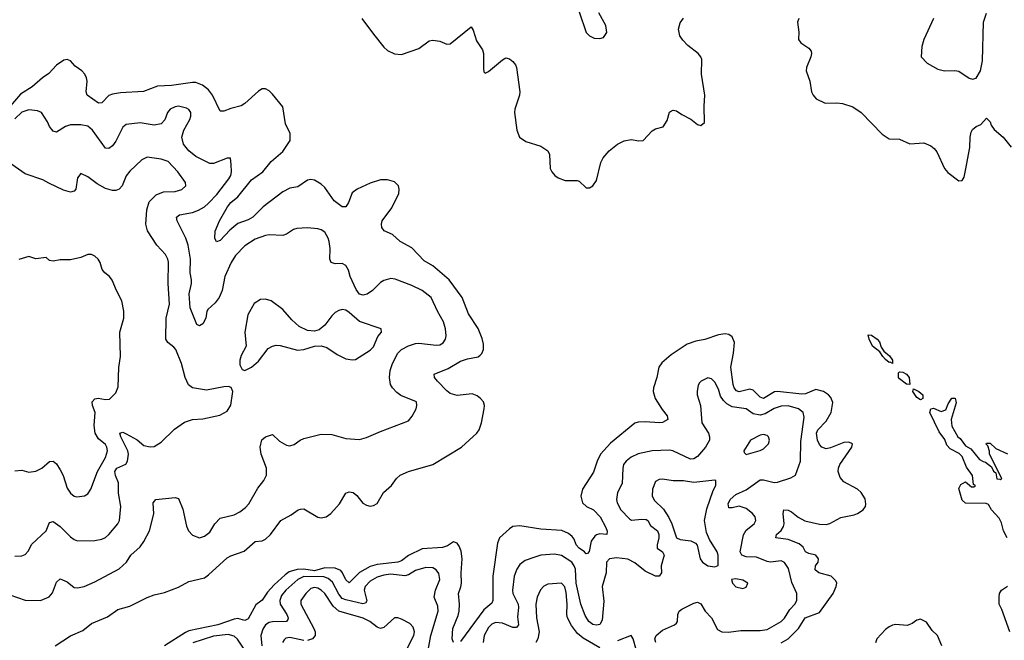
# Model space of a CAD drawing. Header units: inches. Extents: x 1384664 to 1536621, y 460766 to 646467.
# Tile 477 of 488: x 1451398 to 1457052, y 632082 to 635643. Entities that reach past the tile are written whole.
import ezdxf

# ---------------------------------------------------------------- set-up
doc = ezdxf.new("R2010")
doc.units = ezdxf.units.IN
doc.header["$MEASUREMENT"] = 0
doc.layers.add('B4653', color=7, linetype='Continuous')

msp = doc.modelspace()

# ---------------------------------------------------------------- linework, layer by layer
at = {"layer": 'B4653', "color": 5}
for points, elevation in [([(1454611.1, 635688.9), (1454651.3, 635570), (1454670, 635551.3), (1454696.9, 635536.9), (1454730, 635536), (1454750, 635541), (1454769.2, 635570.8), (1454764.5, 635610), (1454723.7, 635683.7)], 740), ([(1453362.3, 635650), (1453430, 635560.3), (1453490, 635485.3), (1453510, 635467.2), (1453550, 635447.4), (1453590, 635444.2), (1453690, 635478.4), (1453750, 635521.3), (1453770, 635526.7), (1453810, 635519.5), (1453850, 635503.8), (1453870, 635505.5), (1453990, 635602.8), (1454002.4, 635582.4), (1454022, 635522), (1454054.9, 635470), (1454062, 635450), (1454060.7, 635360.7), (1454063.9, 635343.9), (1454070, 635337.3), (1454090, 635345.5), (1454170, 635414), (1454190, 635424), (1454210, 635419.1), (1454230, 635404), (1454244.9, 635384.9), (1454250.3, 635370), (1454269.2, 635230), (1454267.2, 635210), (1454240.8, 635130), (1454239, 635110), (1454252.2, 635010), (1454268.8, 634968.8), (1454305.3, 634945.3), (1454390, 634918), (1454430, 634890.8), (1454440.5, 634870), (1454443.8, 634790), (1454453.4, 634770), (1454470.8, 634750), (1454490, 634736.3), (1454530, 634720.5), (1454599.8, 634719.8), (1454610, 634716), (1454650, 634678.8), (1454670, 634678.8), (1454690, 634690.8), (1454710, 634721), (1454735.3, 634824.7), (1454749.5, 634850), (1454783.7, 634890), (1454831, 634929), (1454870, 634948.5), (1454910, 634955.8), (1454952.7, 634947.3), (1454978, 634950), (1455030, 635006), (1455050, 635018), (1455092.3, 635027.7), (1455115.9, 635064.1), (1455130, 635112), (1455140.2, 635119.8), (1455150, 635124.7), (1455170, 635121), (1455199.9, 635099.9), (1455252.5, 635072.5), (1455290, 635042.8), (1455310, 635036), (1455330, 635054), (1455328, 635148), (1455332.6, 635210), (1455313.5, 635330), (1455314.6, 635414.6), (1455309.8, 635430), (1455294.2, 635450), (1455235.5, 635495.5), (1455205.4, 635525.4), (1455189.3, 635550), (1455181.4, 635590), (1455190, 635624.6), (1455210, 635652)], 720), ([(1455872.6, 635650), (1455865.2, 635630), (1455872.3, 635572.3), (1455870.4, 635530), (1455883, 635510), (1455930, 635480.4), (1455942.9, 635462.9), (1455945.7, 635450), (1455941.7, 635430), (1455915.3, 635370), (1455914.4, 635350), (1455934.9, 635290), (1455945.5, 635230), (1455954, 635210), (1455970.8, 635190), (1456024.2, 635164.2), (1456090, 635166.7), (1456123.4, 635163.4), (1456183.1, 635143.1), (1456230.8, 635110), (1456350, 634987.3), (1456390, 634958.8), (1456450, 634957.3), (1456510, 634930.8), (1456590, 634937.1), (1456630, 634920.4), (1456650, 634904.9), (1456665.1, 634885.1), (1456709, 634790), (1456727.1, 634767.1), (1456790, 634719.1), (1456810, 634720.7), (1456821, 634739), (1456830, 634778), (1456854, 634910), (1456855.6, 634970), (1456862.3, 634997.7), (1456870, 635014), (1456890, 635030.5), (1456917.2, 635042.8), (1456950, 635078), (1456970, 635058), (1456977.2, 635037.2), (1456994.2, 635014.2), (1457046, 634970), (1457091.5, 634911.5)], 720), ([(1456644.9, 635650), (1456590.4, 635530), (1456579.1, 635490), (1456574.8, 635430), (1456610, 635394), (1456670, 635359.1), (1456709.3, 635350.7), (1456767.2, 635352.8), (1456790, 635348.2), (1456850, 635308.7), (1456870, 635302), (1456890, 635307.4), (1456914.9, 635350), (1456926.4, 635406.4), (1456933.4, 635630), (1456950, 635681.3)], 740), ([(1451602, 632050), (1451690, 632107.3), (1451761.5, 632138.5), (1451810, 632177.6), (1451902.9, 632217.1), (1451961.1, 632258.9), (1452030, 632277.4), (1452130, 632327), (1452170, 632342.4), (1452230, 632357.1), (1452310, 632387.2), (1452370, 632419.1), (1452458.9, 632441.1), (1452482.5, 632457.5), (1452590, 632555.8), (1452610, 632566.8), (1452687.4, 632592.6), (1452750, 632648.9), (1452790, 632653.4), (1452810, 632662.9), (1452838.2, 632690), (1452897.6, 632770), (1452957.5, 632802.5), (1452997, 632830), (1453010, 632835.2), (1453030, 632835.5), (1453110, 632788.4), (1453130, 632784.6), (1453158, 632790), (1453184.7, 632810), (1453234.5, 632865.5), (1453270, 632926), (1453290, 632934), (1453313.4, 632930), (1453333.5, 632913.5), (1453369.4, 632869.4), (1453390, 632856.9), (1453410, 632851.7), (1453430, 632854.9), (1453450, 632866.4), (1453488, 632930), (1453533.6, 632970), (1453561.6, 633010), (1453583.7, 633030), (1453630, 633051.6), (1453770, 633090.3), (1453934.5, 633190), (1454022.7, 633270), (1454037, 633290), (1454049.7, 633330.3), (1454065.1, 633410), (1454066.3, 633430), (1454060.5, 633450), (1454044.7, 633470), (1454024.9, 633484.9), (1453997.2, 633497.2), (1453910, 633486.3), (1453870, 633498.4), (1453850, 633513.3), (1453796.4, 633570), (1453780.7, 633590), (1453777.2, 633610), (1453858.8, 633641.2), (1453930, 633683), (1453970, 633698), (1454030, 633709.3), (1454042.5, 633717.5), (1454052.6, 633727.4), (1454061.7, 633750), (1454061.6, 633781.6), (1454054.3, 633814.3), (1454030, 633871.6), (1453975, 633955), (1453938.7, 634050), (1453864.6, 634150), (1453770.5, 634230), (1453720.4, 634260.4), (1453650, 634333.3), (1453582.4, 634370), (1453539.6, 634410), (1453491.8, 634431.8), (1453477.4, 634450), (1453474.8, 634470), (1453479.2, 634490), (1453535.7, 634564.3), (1453574.8, 634645.2), (1453577.6, 634670), (1453574.1, 634690), (1453550, 634712.9), (1453510, 634724.7), (1453470, 634724.6), (1453410, 634704.7), (1453336.6, 634670), (1453306.3, 634650), (1453286, 634594), (1453270.1, 634569.9), (1453250.2, 634569.8), (1453203.8, 634603.8), (1453150, 634679.9), (1453130, 634699.5), (1453090, 634722.7), (1453070, 634726.8), (1453050, 634722.2), (1452995.3, 634684.7), (1452950, 634675.7), (1452910, 634655), (1452795.4, 634570), (1452737.4, 634510), (1452710, 634494.8), (1452650, 634474), (1452604.2, 634435.8), (1452550, 634376.2), (1452528.3, 634368.3), (1452518.4, 634390), (1452520.5, 634430), (1452546, 634490), (1452591.1, 634570), (1452610, 634594.6), (1452650, 634626.3), (1452730, 634724.1), (1452793.8, 634770), (1452841.4, 634830), (1452910, 634887.9), (1452950.8, 634950), (1452951.9, 634990), (1452925.2, 635045.2), (1452910, 635143), (1452850, 635216.7), (1452830, 635235.9), (1452810, 635246.6), (1452790, 635246), (1452770, 635232.8), (1452690, 635161.7), (1452670, 635149.7), (1452610, 635133.7), (1452570, 635117.6), (1452550, 635119.3), (1452504.5, 635210), (1452481.7, 635241.7), (1452447.6, 635267.6), (1452410, 635282.8), (1452390, 635283.8), (1452270, 635265.4), (1452190, 635262), (1452109.4, 635230.6), (1451976, 635224), (1451930, 635216.9), (1451910, 635208.2), (1451870, 635166.6), (1451850, 635164.7), (1451785.1, 635210), (1451779.2, 635230), (1451784.8, 635290), (1451782.2, 635310), (1451773, 635330), (1451754.9, 635350), (1451717.5, 635377.5), (1451690, 635408.3), (1451670, 635414.8), (1451650.9, 635410.9), (1451610, 635382.5), (1451565.7, 635334.3), (1451529.3, 635310), (1451470, 635257.8), (1451403.4, 635216.6), (1451310, 635108)], 720), ([(1451297.5, 632357.5), (1451430, 632312.2), (1451518, 632310), (1451568.2, 632331.8), (1451586.1, 632353.9), (1451610, 632415.5), (1451630, 632434.4), (1451670, 632417.3), (1451710, 632384.9), (1451730, 632382.6), (1451768.5, 632391.5), (1451830, 632418), (1451970, 632491.7), (1452010.6, 632529.4), (1452036, 632570), (1452090, 632619.1), (1452111.4, 632648.6), (1452143.4, 632710), (1452167.6, 632807.6), (1452164.2, 632870), (1452179, 632890), (1452290, 632900.5), (1452310, 632896), (1452334.2, 632834.2), (1452356.3, 632736.3), (1452367, 632710), (1452390, 632685.3), (1452430, 632670.4), (1452460.1, 632679.9), (1452490, 632702), (1452518, 632750), (1452550, 632783.7), (1452630, 632801.8), (1452661.3, 632818.7), (1452695.2, 632844.8), (1452714, 632866), (1452765, 632955), (1452800.5, 632999.5), (1452814.6, 633030), (1452815.4, 633070), (1452785.5, 633150), (1452778, 633190), (1452787.9, 633232.1), (1452810, 633250.5), (1452850, 633262.8), (1452890, 633224.4), (1452930, 633201.6), (1452950, 633197.3), (1452974.8, 633205.2), (1453009, 633230), (1453030, 633239.1), (1453130, 633264.9), (1453190, 633263.1), (1453270, 633239.3), (1453350, 633234.4), (1453390, 633244.9), (1453470, 633281.1), (1453630, 633342), (1453652.5, 633367.5), (1453674, 633410), (1453679.5, 633430), (1453676, 633450), (1453587, 633487), (1453563.3, 633503.3), (1453538.4, 633530), (1453528.2, 633550), (1453522, 633590), (1453525.7, 633630), (1453539.6, 633670), (1453570, 633730.2), (1453590, 633751.5), (1453630, 633772.7), (1453670, 633786), (1453690, 633787.5), (1453790, 633775.6), (1453810, 633778.2), (1453830, 633789.1), (1453843.5, 633810), (1453847.9, 633830), (1453844, 633870), (1453831.7, 633910), (1453796.8, 633970), (1453760.5, 634050), (1453710, 634088.8), (1453650, 634118.2), (1453554.8, 634154.8), (1453530, 634158.9), (1453490, 634147.4), (1453470, 634135.9), (1453424, 634090), (1453392.5, 634067.5), (1453370, 634063.2), (1453350, 634068.2), (1453330, 634094.3), (1453296.3, 634170), (1453285.9, 634205.9), (1453270, 634233.3), (1453250, 634244), (1453210, 634243), (1453187, 634250), (1453179.7, 634270), (1453181, 634330), (1453175.6, 634370), (1453169.7, 634390), (1453150, 634423.7), (1453130, 634437), (1453110, 634442.9), (1453050, 634449.6), (1452990, 634445.6), (1452970, 634439.6), (1452930, 634411.8), (1452910, 634405.6), (1452830, 634408.7), (1452810, 634405.3), (1452750, 634384.1), (1452690, 634346.3), (1452637.6, 634290), (1452612.7, 634250), (1452576.9, 634170), (1452560.1, 634090), (1452543.8, 634050), (1452520.6, 634019.4), (1452479, 633981), (1452472.8, 633970), (1452466.2, 633930), (1452450, 633898), (1452430, 633885.8), (1452414.9, 633894.9), (1452377.8, 633990), (1452371.7, 634070), (1452384.1, 634130), (1452383.7, 634150), (1452377.3, 634190), (1452378, 634270), (1452365.4, 634350), (1452352.7, 634390), (1452302.4, 634490), (1452298.9, 634510), (1452315.9, 634524.1), (1452390, 634537.5), (1452425.7, 634550), (1452459.8, 634570), (1452482.3, 634590), (1452530, 634640.2), (1452599.8, 634730), (1452610.8, 634750), (1452614.2, 634770), (1452611.6, 634811.6), (1452608.4, 634848.4), (1452589, 634849), (1452510, 634818.5), (1452490, 634818.7), (1452410, 634858.3), (1452369, 634890), (1452339.4, 634930), (1452329, 634970), (1452339.8, 635010), (1452374.2, 635070), (1452381.4, 635090), (1452381.7, 635110), (1452368.9, 635128.9), (1452356, 635136), (1452310, 635147), (1452290, 635144.1), (1452261.7, 635130), (1452247.1, 635110), (1452230.9, 635069.1), (1452210, 635046.2), (1452170, 635038.2), (1452090, 635051.7), (1452010, 635042.8), (1451990, 635026.9), (1451950, 634945.4), (1451930, 634920.5), (1451910, 634905.1), (1451890, 634907), (1451816.8, 635010), (1451790, 635032.2), (1451750, 635041), (1451690, 635040.2), (1451660.3, 635030), (1451610, 634998.3), (1451590, 635003.5), (1451569.8, 635030), (1451557.4, 635057.4), (1451523.6, 635110), (1451500.8, 635120.8), (1451450, 635126.2), (1451410, 635112), (1451370, 635073.7)], 740), ([(1451370, 632564.2), (1451410, 632567), (1451430, 632573.4), (1451446.6, 632593.4), (1451466.9, 632633.1), (1451549.6, 632710), (1451570, 632757.1), (1451590, 632764.2), (1451630, 632735.2), (1451690, 632676.1), (1451710, 632660.3), (1451730, 632652.8), (1451830, 632654.9), (1451870, 632662.8), (1451890, 632672.6), (1451910.4, 632689.6), (1451961, 632750), (1451971.6, 632770), (1451978.5, 632850), (1451965.7, 632925.7), (1451965.6, 632985.6), (1451947.6, 633027.6), (1451944.8, 633050), (1451956.2, 633070), (1452006.7, 633093.3), (1452016.2, 633110), (1452023.2, 633150), (1452019.9, 633170), (1451978, 633250), (1451973.6, 633270), (1451990, 633276.1), (1452010, 633267.7), (1452072.6, 633232.6), (1452110, 633200.7), (1452148, 633192), (1452170, 633194.4), (1452210, 633219.3), (1452286.1, 633293.9), (1452345.3, 633334.7), (1452390, 633349), (1452450, 633352), (1452546.5, 633373.5), (1452590, 633396.3), (1452610, 633431.3), (1452622.7, 633510), (1452612.9, 633532.9), (1452597.5, 633537.5), (1452570, 633536.2), (1452470, 633516.9), (1452391.1, 633531.1), (1452367.6, 633547.6), (1452348.2, 633590), (1452327.3, 633670), (1452294, 633750), (1452283.4, 633763.4), (1452248.4, 633790), (1452236.4, 633810), (1452238.8, 633930), (1452258.9, 634010), (1452250.8, 634130), (1452252.1, 634252.1), (1452248.5, 634270), (1452235.4, 634295.4), (1452185.1, 634350), (1452132.3, 634432.3), (1452121.4, 634470), (1452127.6, 634552.4), (1452142.1, 634597.9), (1452181, 634639), (1452224.6, 634655.4), (1452290, 634657.6), (1452330, 634669.3), (1452351.1, 634690), (1452349.7, 634710), (1452307, 634770), (1452250, 634829.8), (1452210, 634843.1), (1452130, 634853.7), (1452100.2, 634839.8), (1452030, 634774.7), (1452010, 634747.8), (1451986.7, 634690), (1451968.4, 634670), (1451950, 634663.4), (1451930, 634663.2), (1451890, 634674.4), (1451842.1, 634702.1), (1451790, 634742), (1451750, 634761.2), (1451730, 634735.3), (1451719.5, 634670), (1451710, 634659.7), (1451690, 634653.5), (1451650, 634665.3), (1451564.5, 634704.5), (1451530, 634725.1), (1451430, 634758), (1451352.7, 634812.7)], 760), ([(1451370, 633054.4), (1451410, 633058.4), (1451450, 633046.7), (1451490, 633053.4), (1451524.5, 633070), (1451570, 633108.4), (1451590, 633110.4), (1451610, 633095.5), (1451630, 633060.5), (1451647, 633027), (1451670, 632954.9), (1451690, 632926), (1451710, 632908.8), (1451725.5, 632905.5), (1451770, 632911.6), (1451790, 632922.6), (1451807.4, 632950), (1451844, 633050), (1451890, 633130.3), (1451901.6, 633170), (1451898.5, 633190), (1451890, 633205.1), (1451850, 633238.9), (1451831.3, 633270), (1451824.8, 633315.2), (1451831.6, 633390), (1451816.8, 633430), (1451814.8, 633450), (1451830, 633467.9), (1451847.7, 633472.3), (1451890, 633464.2), (1451914.3, 633465.7), (1451950, 633502), (1451963.3, 633536.7), (1451968.1, 633648.1), (1451977.7, 633710), (1451972.3, 633850), (1451995.1, 633930), (1451996.4, 633970), (1451985.1, 634030), (1451953, 634090), (1451928.7, 634148.7), (1451914.5, 634170), (1451887.3, 634190), (1451871.8, 634210), (1451860.7, 634250), (1451849.5, 634270), (1451830, 634287.3), (1451810, 634296.3), (1451790, 634295.1), (1451750, 634278.9), (1451690, 634265.7), (1451630, 634265), (1451590, 634258), (1451570, 634260.9), (1451550, 634279.3), (1451490, 634271.5), (1451450, 634285.1), (1451392.8, 634267.2)], 780), ([(1455770, 632067.4), (1455810, 632090.1), (1455869.9, 632150), (1455908.9, 632210), (1455990, 632241.8), (1456068.7, 632350), (1456087.1, 632390), (1456089.7, 632410), (1456084.1, 632424.1), (1456057.6, 632450), (1455986.9, 632470), (1455966, 632486), (1455968.7, 632510), (1455982.5, 632530), (1455986, 632550), (1455970.6, 632570), (1455930, 632580.1), (1455910, 632589.9), (1455896.7, 632616.7), (1455874.7, 632634.7), (1455810, 632661), (1455740.9, 632670), (1455744.8, 632690), (1455770, 632712.1), (1455784.9, 632735.1), (1455788.8, 632751.2), (1455781.5, 632810), (1455785.2, 632830), (1455810, 632828.9), (1455830, 632818.6), (1455867.9, 632787.9), (1455907.1, 632767.1), (1455991.5, 632748.5), (1456030, 632746.5), (1456050, 632751.5), (1456112.5, 632787.5), (1456190, 632802.4), (1456210, 632810.3), (1456241.6, 632830), (1456254.7, 632850), (1456256.6, 632863.4), (1456253.6, 632893.6), (1456230, 632929.3), (1456209.6, 632949.6), (1456130, 632990.9), (1456110, 633016.3), (1456098.2, 633050), (1456099, 633070), (1456107.1, 633090), (1456177.4, 633190), (1456180.7, 633210), (1456159, 633219), (1456130, 633216.5), (1456054.4, 633185.6), (1456030, 633181.3), (1456004.2, 633190), (1455990, 633206), (1455979.3, 633230), (1455974.1, 633270), (1455981.5, 633290), (1456030, 633339.1), (1456056.9, 633390), (1456067, 633447), (1456055.6, 633475.6), (1456043.1, 633490), (1456013, 633510), (1455970, 633521.6), (1455910, 633496.6), (1455890, 633493.9), (1455750.1, 633509.9), (1455732.1, 633507.9), (1455670, 633470.5), (1455650, 633477.3), (1455610, 633517.9), (1455590, 633522.3), (1455530, 633507.3), (1455513.4, 633513.4), (1455501.2, 633530), (1455495.6, 633550), (1455482.6, 633650), (1455497.9, 633730), (1455502.1, 633790), (1455490, 633823.1), (1455470, 633836.3), (1455450, 633840.2), (1455410, 633834.2), (1455332.7, 633807.3), (1455281.6, 633798.4), (1455230, 633782.2), (1455139.1, 633720.9), (1455085.1, 633674.9), (1455069.1, 633650), (1455057.5, 633590), (1455036.9, 633530), (1455035.2, 633510), (1455047.5, 633470), (1455086.7, 633406.7), (1455115.6, 633370), (1455120.3, 633350), (1455090, 633332.4), (1455072, 633330), (1454990, 633336.3), (1454950, 633333.4), (1454930, 633327.1), (1454790, 633212.4), (1454734, 633150), (1454714.5, 633110), (1454692.8, 633047.2), (1454630.2, 632950), (1454620.2, 632910), (1454630.3, 632870), (1454653.7, 632850), (1454692.4, 632830), (1454732.2, 632790), (1454764.6, 632730), (1454772.4, 632707.6), (1454770.4, 632689.6), (1454730, 632693.5), (1454710, 632687.8), (1454700.2, 632679.8), (1454680.6, 632650), (1454668.8, 632591.2), (1454659, 632581), (1454650, 632578.4), (1454640.5, 632590), (1454609.8, 632610), (1454594.4, 632630), (1454581.8, 632661.8), (1454570, 632678), (1454550, 632694.1), (1454511.7, 632711.7), (1454390, 632719.9), (1454270, 632738.2), (1454230, 632734.4), (1454210, 632722), (1454153.4, 632670), (1454141, 632639), (1454115.1, 632450), (1454114.7, 632310), (1454110, 632296), (1454064.1, 632255.9), (1453930, 632074.5)], 720), ([(1455050.8, 632070), (1455045.5, 632090), (1455053.1, 632110), (1455090, 632139.7), (1455158.5, 632170), (1455170, 632180.8), (1455175.8, 632190), (1455177.8, 632230), (1455185.9, 632250), (1455199.5, 632260.5), (1455270, 632296), (1455290, 632300.1), (1455310, 632292.1), (1455334.9, 632250), (1455370.1, 632210.1), (1455404.2, 632144.2), (1455430, 632130.2), (1455468.6, 632128.6), (1455538.5, 632138.5), (1455650, 632138.8), (1455690, 632144.7), (1455771, 632190), (1455790.4, 632209.6), (1455820.9, 632259.1), (1455849.8, 632290), (1455860.8, 632310), (1455860.3, 632350), (1455832.9, 632412.9), (1455813.2, 632493.2), (1455790, 632528.3), (1455770, 632538.8), (1455710, 632531.2), (1455690, 632534.2), (1455630, 632558.3), (1455570, 632560.7), (1455545, 632570), (1455535.7, 632590), (1455553.7, 632686.3), (1455570, 632713.2), (1455616.3, 632750), (1455625.4, 632770), (1455621.5, 632790), (1455607, 632810), (1455570, 632837.5), (1455530, 632851.5), (1455490, 632842.3), (1455470, 632843.1), (1455465.6, 632865.6), (1455478.7, 632890), (1455510, 632918.8), (1455570, 632944.8), (1455650, 633002), (1455670, 633003.6), (1455730, 632987.8), (1455750, 632989.3), (1455826.2, 633013.8), (1455853.6, 633030), (1455882, 633110), (1455883.7, 633223.7), (1455903.3, 633363.3), (1455896.4, 633390), (1455869.7, 633410), (1455810, 633428.2), (1455770, 633426.5), (1455730, 633412.9), (1455679.2, 633380.8), (1455650, 633374.1), (1455610, 633382.5), (1455569.6, 633410), (1455490, 633422.2), (1455459.6, 633439.6), (1455438.9, 633458.9), (1455423.2, 633483.2), (1455410, 633523.6), (1455390, 633563), (1455370, 633582), (1455350, 633588), (1455310.6, 633570), (1455301.2, 633558.8), (1455294, 633546), (1455287.6, 633510), (1455288.9, 633490), (1455307.7, 633430), (1455316.1, 633330), (1455353, 633270), (1455359.3, 633250), (1455359, 633230), (1455335.3, 633190), (1455290, 633137.3), (1455270, 633123.7), (1455250, 633120.7), (1455149.1, 633169.1), (1455130, 633172.7), (1455030.1, 633169.9), (1454950, 633151.4), (1454910, 633132.7), (1454879.7, 633110), (1454865.5, 633090), (1454860.9, 633070), (1454857.4, 632982.6), (1454830.2, 632929.8), (1454826, 632890), (1454829.3, 632870), (1454850.2, 632830), (1454898.9, 632778.9), (1454912.1, 632772.1), (1454970, 632777.9), (1454994.9, 632774.9), (1455004.7, 632770), (1455020.2, 632740.2), (1455059.8, 632710), (1455068.8, 632690), (1455069, 632670), (1455058.5, 632630), (1455058.2, 632610), (1455089.4, 632589.4), (1455098, 632570), (1455082, 632510), (1455084.2, 632470), (1455070, 632450.8), (1455050, 632450.6), (1454990, 632478.9), (1454930, 632526.4), (1454890, 632547), (1454824.3, 632555.7), (1454784.4, 632550), (1454768.3, 632530), (1454766.3, 632470), (1454742, 632390), (1454752.5, 632307.5), (1454742.3, 632197.7), (1454730, 632172.4), (1454710, 632167.9), (1454690, 632173.4), (1454666.1, 632190), (1454644.4, 632224.4), (1454620.9, 632290), (1454593, 632410), (1454589.5, 632490), (1454582.8, 632510), (1454568.2, 632530), (1454510, 632568.2), (1454470, 632576.8), (1454390, 632569.8), (1454350, 632558), (1454300.5, 632539.5), (1454270, 632516.8), (1454252.7, 632490), (1454237.5, 632450), (1454227.8, 632370), (1454230.1, 632350), (1454259.6, 632290), (1454262.3, 632270), (1454255.9, 632215.9), (1454261.5, 632170), (1454250, 632156.1), (1454230, 632155.9), (1454170, 632179.9), (1454130, 632184.4), (1454110, 632175), (1454090, 632155.8), (1454065.2, 632110), (1454058.8, 632070)], 740), ([(1457068, 632670), (1457048, 632710), (1457036.4, 632756.4), (1457023.1, 632783.1), (1456978, 632830), (1456962, 632862), (1456947.3, 632867.3), (1456830, 632868.7), (1456810, 632886), (1456790, 632954), (1456803.1, 632976.9), (1456830, 632992), (1456863.6, 632963.6), (1456876.4, 632963.6), (1456886, 632970), (1456875.3, 632975.3), (1456870, 633028), (1456835.9, 633075.9), (1456810, 633135.8), (1456793.7, 633153.7), (1456740.7, 633180.7), (1456722.3, 633202.3), (1456710, 633234), (1456678.2, 633278.2), (1456624.5, 633390), (1456629.7, 633410.3), (1456645.9, 633414.1), (1456690, 633394.6), (1456716.3, 633403.7), (1456730, 633438.8), (1456750, 633471), (1456770, 633471.3), (1456774.8, 633445.2), (1456746, 633350), (1456750.4, 633310), (1456785.8, 633250), (1456799.1, 633239.1), (1456830, 633197.4), (1456860.3, 633180.3), (1456910, 633120.3), (1456930, 633107.4), (1456944.7, 633104.7), (1456978, 633078), (1456990, 633052), (1457003.6, 633043.6), (1457010, 633008), (1457026.8, 633006.8), (1457030, 633002), (1457038, 633010), (1456968, 633150), (1456967.3, 633167.3), (1456958, 633198), (1456948.4, 633208.4), (1456950, 633214), (1456970, 633214), (1457003.6, 633183.6), (1457070, 633152)], 680), ([(1453890, 632069.2), (1453880.5, 632090), (1453884.7, 632150), (1453916, 632223.9), (1453921.3, 632250), (1453923.2, 632290), (1453917.6, 632350), (1453932, 632388), (1453935.4, 632410), (1453932.5, 632470), (1453938.7, 632550), (1453932.9, 632592.9), (1453921.4, 632621.4), (1453910, 632638.7), (1453890, 632646.3), (1453855.2, 632624.8), (1453826.3, 632613.7), (1453710, 632606.2), (1453630, 632567.8), (1453590, 632538.1), (1453570, 632531.2), (1453450, 632516.8), (1453410, 632505.7), (1453349.1, 632470.9), (1453290, 632410.9), (1453270, 632428.9), (1453251.5, 632470), (1453241.6, 632481.6), (1453210, 632496.6), (1453150, 632497.6), (1453090, 632480.1), (1453030, 632489.4), (1452991.4, 632488.6), (1452945.9, 632474.1), (1452922.1, 632457.9), (1452859.9, 632400.1), (1452821.8, 632358.2), (1452790, 632312), (1452754.4, 632285.6), (1452710, 632205.7), (1452690, 632195.6), (1452650, 632207.1), (1452630, 632203.6), (1452536.5, 632170), (1452370, 632135.7), (1452350, 632127.5), (1452230.5, 632049.5)], 720), ([(1453734.4, 631974.4), (1453758.4, 632110), (1453800.6, 632250), (1453798.3, 632278.3), (1453778.8, 632330), (1453784.8, 632370), (1453809.8, 632430), (1453804.8, 632464.8), (1453790, 632486), (1453770, 632498), (1453730, 632498.9), (1453670, 632483.2), (1453630, 632458.5), (1453610, 632452.6), (1453530, 632460.7), (1453490, 632455.9), (1453450, 632443.4), (1453410, 632420.9), (1453381, 632390), (1453377, 632370), (1453390.8, 632309.2), (1453384.1, 632295.9), (1453368.6, 632291.4), (1453270, 632313.6), (1453250, 632322.6), (1453230, 632347.2), (1453194.7, 632414.7), (1453170, 632436.7), (1453145.3, 632445.3), (1453030, 632447.3), (1452994.3, 632430), (1452926.2, 632370), (1452900.7, 632339.3), (1452891.5, 632310), (1452894.6, 632290), (1452931.8, 632230), (1452939.8, 632210), (1452938.4, 632201.6), (1452931, 632189), (1452850, 632188.4), (1452830, 632183.6), (1452810, 632169.8), (1452794, 632146), (1452782.6, 632110), (1452788.2, 632050)], 740), ([(1454730, 632039.1), (1454634.6, 632094.6), (1454601, 632121), (1454566.7, 632166.7), (1454544.1, 632210), (1454539.3, 632230), (1454542.7, 632290), (1454536.6, 632356.6), (1454528.9, 632388.9), (1454509.9, 632409.9), (1454430, 632404.8), (1454407, 632393), (1454388.8, 632371.2), (1454370.2, 632330), (1454361.4, 632290), (1454365, 632210), (1454380.1, 632130), (1454372.7, 632090), (1454362.6, 632070)], 760), ([(1453570, 631929.1), (1453662, 632110), (1453665.4, 632130), (1453658.1, 632158.1), (1453638.2, 632178.2), (1453590, 632203.9), (1453570, 632211.3), (1453550, 632211.6), (1453490, 632155.8), (1453470, 632149.8), (1453450, 632156.8), (1453409, 632190), (1453370, 632208.5), (1453230, 632248.4), (1453197.7, 632277.7), (1453150, 632349.9), (1453130, 632369.9), (1453110, 632381.5), (1453090, 632385.2), (1453070, 632379.2), (1453040.8, 632350), (1453012.4, 632310), (1453011.6, 632290), (1453087.7, 632150), (1453095.3, 632130), (1453094, 632110), (1453078.9, 632090), (1453050, 632079.9)], 760), ([(1457083.7, 632130), (1457038.6, 632258.6), (1457022, 632290), (1457022, 632330), (1457024, 632350), (1457035.3, 632370), (1457070, 632392)], 680), ([(1456692.6, 632050), (1456669.3, 632109.3), (1456637.3, 632137.3), (1456605.2, 632185.2), (1456570, 632202.7), (1456550, 632197.2), (1456522.4, 632177.6), (1456493.9, 632166.1), (1456430, 632172.2), (1456410, 632169.3), (1456390, 632159.9), (1456370, 632143), (1456319.6, 632090), (1456311.7, 632068.3)], 720), ([(1452730, 631968.3), (1452649.4, 632089.4), (1452630, 632106.3), (1452594.4, 632114.4), (1452510, 632105.6), (1452392.4, 632067.6)], 740), ([(1453030, 632079.9), (1452950, 632098.6), (1452926.5, 632093.5), (1452915.8, 632084.2), (1452907.8, 632070)], 760), ([(1454938.4, 632030), (1454921.2, 632090), (1454910, 632108.7), (1454830, 632079.6)], 760)]:
    msp.add_lwpolyline(points, dxfattribs=dict(at, elevation=elevation))
for points, elevation in [([(1452810, 634039.5), (1452781.6, 634038.4), (1452744.7, 634015.3), (1452708.4, 633950), (1452690.5, 633850.5), (1452698.4, 633770), (1452670, 633716), (1452662, 633690), (1452662, 633662), (1452675.5, 633635.5), (1452690, 633630.5), (1452730, 633648.7), (1452770, 633684.4), (1452824.4, 633755.6), (1452850, 633770.5), (1452870, 633774.9), (1452894.2, 633774.2), (1452992.5, 633747.5), (1453029.4, 633750.6), (1453090, 633770.8), (1453130, 633771), (1453161.4, 633761.4), (1453222, 633722), (1453270, 633697.3), (1453310, 633690.7), (1453326.3, 633693.7), (1453410, 633747.3), (1453430, 633766.8), (1453455.4, 633824.6), (1453475.1, 633850), (1453473.2, 633870), (1453350, 633912.2), (1453290, 633963.1), (1453270, 633976), (1453250, 633980.5), (1453230, 633975.1), (1453210, 633962.9), (1453190, 633943.7), (1453150.3, 633889.7), (1453117, 633863), (1453090, 633856.2), (1453050, 633859.6), (1453002.7, 633882.7), (1452961, 633921), (1452910, 633981.2), (1452842, 634030)], 760), ([(1456410, 633669.7), (1456397.2, 633677.2), (1456390, 633675.8), (1456370, 633692.8), (1456354, 633710), (1456338, 633738), (1456295.8, 633770), (1456275.3, 633810), (1456270, 633834.4), (1456290, 633833.4), (1456322.2, 633810), (1456334.5, 633794.5), (1456344.2, 633764.2), (1456360.6, 633740.6), (1456393.6, 633713.6), (1456410.2, 633690)], 680), ([(1456510, 633549.2), (1456490, 633551.2), (1456450, 633581.5), (1456443.7, 633590), (1456443.8, 633616.2), (1456450, 633621.7), (1456470, 633621.1), (1456490.1, 633610.1), (1456505.2, 633590)], 680), ([(1456570, 633461.6), (1456550, 633475.1), (1456526.3, 633510), (1456530, 633524.7), (1456561.6, 633510), (1456583.7, 633490), (1456584, 633470)], 680), ([(1455670, 633262.2), (1455650, 633259.3), (1455594.4, 633230), (1455556.3, 633170), (1455558.8, 633158.8), (1455570, 633148.5), (1455650, 633170.3), (1455670, 633180.2), (1455697.6, 633210), (1455703.5, 633230), (1455698.7, 633250), (1455690, 633257.4)], 760), ([(1455090, 633006.3), (1455070, 633004.2), (1455050, 632992.6), (1455031.3, 632950), (1455029.1, 632909.1), (1455043.4, 632883.4), (1455094.8, 632834.8), (1455125.9, 632785.9), (1455142.5, 632750), (1455169.1, 632670), (1455190, 632660.3), (1455252, 632652), (1455279, 632639), (1455288.2, 632628.2), (1455306, 632550), (1455319.1, 632530), (1455350, 632508.4), (1455390, 632503), (1455409.3, 632510.7), (1455409.6, 632570), (1455402.9, 632590), (1455360.1, 632660.1), (1455341.1, 632701.1), (1455329.8, 632769.8), (1455343.2, 632836.8), (1455379.3, 632940.7), (1455394.7, 632970), (1455396.2, 632996.2), (1455390, 633001.2), (1455270, 632988.1), (1455210, 632996.5), (1455150, 632996.9)], 760), ([(1455510, 632435.6), (1455486, 632430), (1455490.8, 632410), (1455510, 632388), (1455550, 632379.1), (1455570, 632387.3), (1455579, 632410), (1455550, 632426.6)], 760)]:
    msp.add_lwpolyline(points, close=True, dxfattribs=dict(at, elevation=elevation))

doc.saveas('drawing.dxf')
